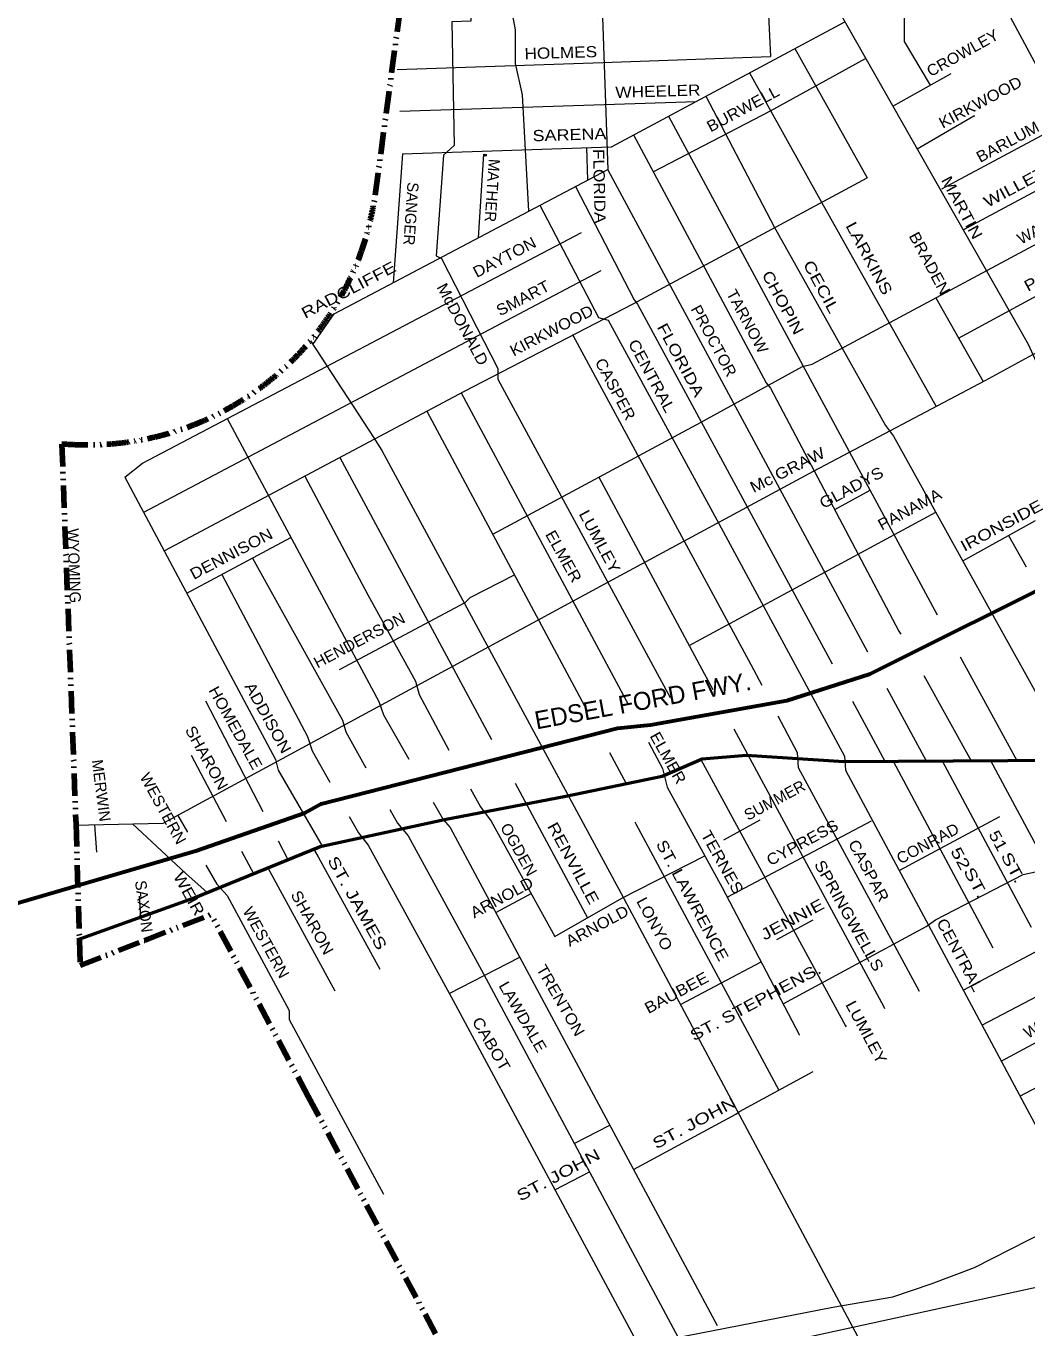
# Model space of a CAD drawing. Extents: x 34705 to 138605, y 34275 to 143551.
# Drawn here: x 69930 to 76640, y 96052 to 104782 of the extents above; entities that cross this region are included whole.
import ezdxf
from ezdxf.enums import TextEntityAlignment as Align

# ---------------------------------------------------------------- set-up
doc = ezdxf.new("R2010")
doc.units = 0
doc.header["$LTSCALE"] = 30
doc.header["$PDMODE"] = 32
doc.header["$PDSIZE"] = 15
doc.linetypes.add('DASH_DOUBLE_DOT', pattern=[9.2, 5, -1.2, 0.3, -1.2, 0.3, -1.2])
for name, color, linetype, lineweight in [('1', 7, 'Continuous', 13), ('11', 7, 'Continuous', 13), ('50', 7, 'Continuous', 13), ('51', 7, 'Continuous', 35), ('59', 7, 'DASH_DOUBLE_DOT', 106)]:
    doc.layers.add(name, color=color, linetype=linetype, lineweight=lineweight)

msp = doc.modelspace()

# ---------------------------------------------------------------- linework, layer by layer
at = {"layer": '1'}
for p, q in [((76526.27, 104843.04), (78087.16, 101937.59)), ((75084.36, 104630.93), (75568.86, 103764.51)), ((75740.21, 104244.3), (76132.5, 104464.28)), ((76068.54, 103690.72), (77561.14, 104489.35)), ((72436.05, 104211.27), (74422.55, 104276.71)), ((74237.63, 104177.74), (76038.21, 100834.1)), ((76211.58, 103415.72), (77731.03, 104228.71)), ((72453.55, 103926.08), (72392.24, 103061.35)), ((73686.71, 103967.2), (73693.13, 103748.83)), ((70718.93, 101522.26), (73786.42, 103144)), ((76028.24, 102960.46), (76347.27, 102398.81)), ((72846.04, 102321.71), (73968.1, 100230.73)), ((72616.76, 102199.36), (73692.66, 100190.11)), ((72033.93, 101889.18), (73050.38, 99999.14)), ((75351.51, 101539.68), (75588.42, 101669.36)), ((74375.32, 100628.93), (76028.35, 101521.97)), ((76209.21, 101195.25), (76696.87, 101466.26)), ((71008.53, 100978.41), (71705.71, 101352.63)), ((76516.22, 101365.86), (76634.94, 101156.53)), ((76192.17, 100552.55), (76572.3, 99857.46)), ((75948.05, 100426.56), (76265.89, 99855.84)), ((75701.53, 100341.91), (75963.93, 99854.24)), ((71132.86, 100258.22), (71517.75, 99516.36)), ((75470.76, 100254.24), (75687.97, 99852.78)), ((71037.16, 99893.32), (71270.82, 99449.17)), ((73842.25, 99910.75), (73953.96, 99702.14)), ((75743.22, 99853.07), (76410.59, 98600.24)), ((76071.35, 99854.81), (76669.03, 98740.45)), ((76396.59, 99856.53), (77379.96, 98019.42)), ((73208.75, 99704.64), (73693.98, 98802.39)), ((70948.23, 99489.37), (71011.87, 99376.52)), ((74607.47, 99325.61), (74851.88, 99459.5)), ((74630.94, 98941.16), (75596.75, 99453.67)), ((75783.36, 99118.94), (76458, 99482.78)), ((70389.73, 99427.07), (70401.82, 99243.23)), ((71620.83, 99317.66), (71685.74, 99192.57)), ((71375.68, 99249.84), (71455.18, 99098.73)), ((71551.42, 99137.9), (71999.86, 98314.02)), ((70689.21, 98948.84), (70698.47, 98808)), ((73080.29, 98837.55), (73316.41, 98965.77)), ((74962.44, 98656.17), (75206.85, 98790.06)), ((72767.76, 98294.68), (73239.85, 98539.76)), ((74317.09, 98221.09), (74857.35, 98507.59)), ((73605.61, 97288.91), (73844.41, 97411.42)), ((73474.71, 96978.86), (73707.38, 97098.76))]:
    msp.add_line(p, q, dxfattribs=at)
for points in [[(70250.71, 99424.31), (70850.19, 99436.19), (73834.03, 101054.55), (75208.58, 101797.66), (76359.25, 102405.35), (76679.04, 102579.83), (78132.62, 103370.83), (78243.09, 103411.55), (82564.58, 105745.28), (82901.81, 106065.17), (82895.99, 106059.36), (83186.71, 106338.54), (83994.9, 106937.6), (84082.11, 106978.32), (85329.53, 107917.67), (85364.44, 107987.53), (85905.64, 108383.37), (87249.9, 109402.07), (88876.39, 110091.88)], [(74812.44, 108325.57), (74850.29, 107494.31), (74780.41, 107492.45), (74920.1, 104577.53)], [(73688.07, 108215.21), (73724.19, 107464.57), (73627.46, 107462.03), (73762.57, 104840.23), (73795.46, 104841.2), (73831.06, 103818.22), (75570.7, 100585.06)], [(73116.37, 108159.09), (73148.37, 107449.42), (73093.02, 107449.07), (73185.36, 104889.02), (73209.26, 104757.42), (73209.26, 104530.12), (73257.06, 104320.72), (73298.78, 103540.43)], [(72879.68, 105537.26), (72911.4, 104815.04), (72785.5, 104811.32), (72799.66, 103982.12), (72727.86, 103916.32), (72680.06, 103240.32), (72715.96, 103222.32), (73092.66, 102486.52), (73092.66, 102414.72), (74248.1, 100280.95)], [(75375.48, 104885.43), (76647.46, 102649.52), (76701.26, 102529.92), (78212.65, 99865.66)], [(75817.86, 104896.09), (75817.86, 104679.02), (75817.86, 104679.02), (75991.64, 104385.29)], [(72453.55, 103926.08), (73854.74, 103972.8), (75418.52, 104809.78)], [(72418.6, 104490.44), (73796.6, 104536.97), (74920.1, 104577.53)], [(74135.23, 103803.98), (74920.22, 104214.18), (75557.91, 104564.75)], [(74779.69, 104467.86), (75261.76, 103602.22), (75261.76, 103602.22), (76030.58, 102231.77)], [(74488.02, 104311.75), (74944.76, 103434.72), (74944.76, 103434.72), (75692.26, 102103.72), (75746.06, 102031.92), (76499.46, 100670.92), (76930.06, 99899.22), (76995.76, 99809.52), (78019.76, 98007.42), (78067.66, 97983.52), (78205.16, 97732.22), (78241.06, 97708.32), (78496.67, 97256.25)], [(75902.99, 103958.17), (76283.67, 104179.28), (76289.48, 104179.28)], [(74002.62, 104051.95), (74890.96, 102390.82), (74920.86, 102354.92), (75781.96, 100724.82), (75793.7, 100703.73)], [(72996.96, 103922.22), (72996.96, 103922.22), (72960.38, 103361.6)], [(73058.51, 101374.39), (74455.07, 102126.17), (74495.77, 102149.43), (75135.35, 102498.41), (75199.3, 102515.85), (77208.14, 103593.31), (77879.86, 103952.05)], [(71852.53, 102647.27), (71995.61, 102851.74), (73829.59, 103820.94)], [(76182, 102689.76), (77341.87, 103319.95), (77975.63, 103657.29), (78120.99, 103692.18), (78335.3, 103817.24), (78487.26, 103539.66)], [(70857.07, 101262.85), (72868.81, 102333.51), (74000.79, 102919.9), (75568.86, 103764.51)], [(73612.81, 103706.38), (74006.06, 102947.22), (74029.96, 102917.22), (75335.01, 100505.15)], [(73374.93, 103580.67), (73766.86, 102827.52), (73832.56, 102809.62), (74574.06, 101445.62), (75417.16, 99887.32), (75423.16, 99791.62), (80033.46, 91181.82), (80063.36, 91104.02), (80087.26, 90918.52), (80105.16, 90810.92), (80827.3, 89465.66)], [(70593.58, 101757.67), (70710.65, 101851.35), (73652.69, 103398.46)], [(71836.41, 102672), (72261.46, 102019.92), (72315.26, 101936.22), (73919.94, 98965.51), (76296.48, 94510.98)], [(73594.74, 102709.56), (74789.36, 100500.52), (74862.26, 100362.33)], [(71278.19, 102149.8), (72295.86, 100252.22), (72325.76, 100162.52), (72495.7, 99865.6)], [(70593.58, 101757.67), (71602.26, 99863.42), (71620.16, 99791.62), (71920.32, 99275.21), (71904.27, 99271.71), (71863.13, 99254.96), (71889.26, 99211.32), (72301.86, 98457.52)], [(71799.47, 101764.4), (72221.96, 100968.62), (72541.06, 100389.82), (72564.96, 100300.12), (72765.47, 99926.58)], [(73769.05, 101756.88), (74460.46, 100470.52), (74534.02, 100333.88)], [(71449.09, 101214.88), (72051.44, 100127.17), (72073.46, 100048.51), (72209.06, 99809.28)], [(71242.02, 101103.74), (71817.46, 100018.92), (71847.36, 99923.22), (71966.16, 99712.96)], [(72030.5, 100468.56), (72873.58, 100916.4), (72908.46, 100951.3), (73204.28, 101102.16)], [(74970.4, 100157.36), (75100.26, 99911.22), (75106.26, 99809.52), (75916.46, 98311.02)], [(74676.04, 100070.08), (75680.26, 98204.82), (75685.36, 98194.34)], [(74102.85, 99979.64), (74197.36, 99803.52), (74227.26, 99677.92), (74597.11, 99005.95), (75112.26, 98019.42), (75113.76, 98016.33)], [(74453.88, 99864.82), (75423.16, 98079.22), (75427.19, 98070.86)], [(72909.59, 99667.83), (72977.56, 99546.32), (73049.26, 99450.62), (73475.49, 98677.08)], [(76592.7, 97607.49), (78741.86, 98740.85), (78696.68, 98823.14), (80201.27, 99632.68)], [(72368.44, 99528.1), (72419.48, 99438.05), (72491.84, 99353.09), (72996.96, 98426.12), (74301.21, 95989.23)], [(72660.3, 99578.03), (72726.36, 99462.62), (72774.26, 99408.72), (74563.56, 96069.22)], [(70644.4, 99432.11), (71001.27, 99099.27), (71143.57, 98971.9)], [(72096.56, 99482.18), (72158.36, 99372.82), (72224.06, 99289.12), (72793.01, 98247.68), (74037.36, 95931.62)], [(74012.38, 99445.68), (74017.96, 99432.62), (74977.01, 97646.93)], [(76212.6, 98317.34), (77463.29, 98980.71), (77498.2, 99050.56), (77498.2, 99050.56), (78324.54, 99510.43)], [(76338.12, 98082.92), (77131.59, 98497.55), (77598.24, 98749.23), (77569.43, 98799.93), (78452.57, 99271.76)], [(73475.49, 98677.08), (73923.7, 98934.14), (74480.13, 99218.49)], [(71136.15, 99156.14), (71208.14, 99028.48), (71278.91, 98952.23), (71693.36, 98180.92), (71693.36, 98121.12), (72327.26, 96948.62)], [(75004.55, 98225.68), (75963.36, 98743.49), (76027.37, 98790.06), (76615.12, 99092.76), (76696.59, 99110.23), (76776.6, 99146.6)], [(76467.36, 97841.56), (77253.79, 98264.7), (77253.79, 98264.7)], [(72840.79, 95705.51), (75339.24, 96190.9), (75740.78, 96260.76), (75996.82, 96348.08), (76287.79, 96458.68), (77021.02, 96831.23), (77480.75, 96842.88), (77899.73, 96936.01), (78301.27, 96941.84), (79337.1, 96982.58), (79686.26, 97023.33), (80218.73, 97133.93), (80864.67, 97238.72), (81138.18, 97279.46), (81475.69, 97374.06), (81801.14, 97427.72), (81747.3, 97528.08), (82063.69, 97698.28)], [(74003.36, 97114.77), (74688.94, 97486.12), (74712.21, 97503.58), (75206.85, 97771.36)]]:
    msp.add_lwpolyline(points, dxfattribs=at)
at = {"layer": '1', "lineweight": 53}
msp.add_lwpolyline([(70273.25, 98655.39), (71057.35, 98936.8), (71901.7, 99280.47), (72734.73, 99461.12), (73549.47, 99618.3), (74194.43, 99751.98), (74462.66, 99868.63), (74760.14, 99892.09), (75412.24, 99851.32), (76511.78, 99857.14), (78835.21, 99868.78), (80080.52, 99857.14), (86770.24, 99915.34), (86956.45, 99956.09), (88909.68, 99973.56), (89759.8, 99996.86), (90394.28, 99932.82), (90847.72, 99926.99), (94474.35, 99938.64), (95736.38, 99991), (96334.87, 100081.57)], dxfattribs=at)
at = {"layer": '1'}
msp.add_point((73008.96, 103916.32), dxfattribs=at)
at = {"layer": '50'}
msp.add_lwpolyline([(72952.8, 95508.64), (78064.89, 96622.26), (81430.09, 97291.04), (86167.76, 98196.23), (89160.46, 98763.08), (89727.54, 98776.38), (90401.7, 98740.87), (90973.35, 98653.39), (91592.71, 98503.02), (92169.12, 98306.86)], dxfattribs=at)
at = {"layer": '51', "lineweight": 60}
msp.add_lwpolyline([(69855.84, 98897.31), (71068.51, 99251.13), (71798.78, 99505.57), (71908.53, 99566.11), (73894.22, 100075), (74115.76, 100095.52), (75030.66, 100259.68), (75589.64, 100438.2), (76964.04, 101123.57), (79290.25, 102354.77), (80472.84, 103069.89), (82167.24, 104949.52), (82488.27, 105229.61), (83616.5, 105873.94), (83928.31, 105972.43), (86533.5, 107068.2), (87067.87, 107328.8), (89988.97, 108477.92)], dxfattribs=at)
at = {"layer": '59'}
for p, q in [((72437.92, 104891.45), (72261.09, 103577.27)), ((70725.05, 98651.04), (71170.81, 98824.21)), ((71822.41, 97605.05), (71172.5, 98823.18)), ((71822.41, 97605.05), (73149.99, 95128.78))]:
    msp.add_line(p, q, dxfattribs=at)
msp.add_lwpolyline([(70195.75, 101978.51), (70170.72, 101977.74), (70265.21, 99431.69), (70288.57, 98655.78), (70292.55, 98482.46), (70726.44, 98651.02)], dxfattribs=at)
for centre, radius, start, end in [((70347.86, 103916.08), 1939.99, 297.99007, 349.94363), ((70341.54, 103928.21), 1955.15, 265.72355, 298.06476)]:
    msp.add_arc(centre, radius, start, end, dxfattribs=at)

# ---------------------------------------------------------------- texts
at = {"layer": '11'}
for s, rotation, width, p in [('CROWLEY', 29.255, 1.05, (76227.07, 104569.13)), ('HOLMES ', 1.687, 1.15, (73532.25, 104566.96)), ('KIRKWOOD', 28.253, 1.1, (76344.95, 104237.92)), ('WHEELER ', 1.687, 1.15, (74183.11, 104308.36)), ('BURWELL', 28.251, 1.1, (74754.02, 104194.42)), ('SARENA ', 1.688, 1.2, (73590.97, 104016.88)), ('BARLUM', 28.253, 1.1, (76528.39, 103972.44)), ('FLORIDA', 271.373, 1.15, (73736.55, 103707.42)), ('WILLETTE', 28.253, 1.25, (76645.66, 103707.22)), ('MARTIN', 298.253, 1.2, (76171.25, 103546.94)), ('LARKINS', 298.254, 1.25, (75549.06, 103207.42)), ('DAYTON', 27.681, 1.1, (73154.87, 103199)), ('BRADEN', 298.252, 1.1, (75954.39, 103173.15)), ('PITTSBURG', 28.254, 1.2, (76949.83, 103162.21)), ('RADCLIFFE', 27.683, 1.25, (72109.86, 102979.95)), ('CECIL', 298.255, 1.3, (75227.57, 103016.79)), ('CHOPIN', 298.251, 1.2, (74971.08, 102910.05)), ('McDONALD', 298.215, 1.1, (72824.09, 102764.98)), ('SMART', 27.675, 1.1, (73278.18, 102924.73)), ('TARNOW', 298.306, 1.05, (74733.04, 102784.43)), ('KIRKWOOD', 27.68, 1.1, (73470.54, 102706.88)), ('PROCTOR', 298.173, 1.05, (74507.58, 102653.38)), ('FLORIDA', 298.351, 1.25, (74285.75, 102525.09)), ('CENTRAL', 298.285, 1.15, (74091.32, 102418.6)), ('CASPER', 298.06, 1.1, (73847.69, 102329.72)), ('Mc GRAW', 26.74, 1.15, (75050.88, 101771.83)), ('GLADYS', 28.327, 1.15, (75480.31, 101654.07)), ('PANAMA', 28.327, 1.1, (75871.36, 101508.56)), ('LUMLEY', 298.215, 1.15, (73742.76, 101308.5)), ('IRONSIDE', 28.329, 1.25, (76486.63, 101399.38)), ('DENNISON', 27.855, 1.15, (71323.44, 101210.02)), ('ELMER', 299.212, 1.1, (73501.13, 101208.28)), ('HENDERSON', 27.854, 1.05, (72181.78, 100630.34)), ('HOMEDALE', 299.101, 1.1, (71301.99, 100058.08)), ('ADDISON', 299.101, 1.15, (71519.76, 100125.44)), ('SHARON', 299.101, 1.1, (71108.32, 99857.14)), ('ELMER', 299.212, 1.1, (74201.74, 99856.38)), ('WESTERN', 298.78, 1.05, (70816.08, 99517.85)), ('OGDEN', 299.098, 1.05, (73200.16, 99242.28)), ('RENVILLE', 298.335, 1.25, (73565.81, 99150.97)), ('CYPRESS', 28.32, 1.1, (75151.99, 99273.67)), ('TERNES', 299.212, 1.15, (74564.63, 99157.35)), ('CONRAD', 28.212, 1.05, (75992.35, 99268.12)), ('51', 298.213, 1.25, (76413.85, 99302.16)), ('ST. LAWRENCE', 298.213, 1.2, (74364.47, 98901.21)), ('CASPAR', 298.213, 1.1, (75546.09, 99101.05)), ('52', 298.224, 1.4, (76161.62, 99182.45)), ('ST. JAMES', 299.101, 1.35, (72117.99, 98883.96)), ('SPRINGWELLS', 299.213, 1.15, (75414.31, 98799.01)), ('ST.', 298.217, 1.4, (76513.48, 99121.98)), ('WEIR', 298.78, 1.2, (70990.03, 98945.23)), ('ST.', 298.217, 1.4, (76263.63, 99020.19)), ('ARNOLD', 28.32, 1.1, (73137.12, 98906.01)), ('SHARON', 299.102, 1.1, (71816.13, 98752.53)), ('LONYO', 298.319, 1.1, (74110.65, 98744.39)), ('JENNIE', 28.32, 1.3, (75084.35, 98759)), ('WESTERN', 298.78, 1.05, (71506.14, 98619.17)), ('ARNOLD', 28.32, 1.1, (73776.7, 98715.44)), ('CENTRAL', 298.212, 1.15, (76157.91, 98536.12)), ('TRENTON', 300.101, 1.1, (73481.28, 98230.29)), ('ST. STEPHENS.', 28.213, 1.3, (74837.68, 98204.93)), ('BAUBEE', 28.32, 1.15, (74308.25, 98267.78)), ('LAWDALE', 300.101, 1.1, (73227.93, 98120.29)), ('LUMLEY', 298.215, 1.15, (75529.93, 98017.81)), ('WALDO', 28.537, 1.05, (76813.83, 98082.46)), ('CABOT', 300.099, 1.15, (73016.29, 97937.91)), ('ST. JOHN', 28.32, 1.35, (74426.86, 97395.57)), ('ST. JOHN', 28.32, 1.35, (73515.63, 97045.14))]:
    msp.add_text(s, height=75, rotation=rotation, dxfattribs=dict(at, width=width)).set_placement(p, align=Align.CENTER)
for s, height, rotation, p in [('MATHER', 75, 266.175, (73018.48, 103681.79)), ('SANGER', 75, 266.175, (72473.7, 103525.87)), ('WAGNER', 75, 28.699, (76799.1, 103423.66)), ('WYOMING', 75, 271.887, (70215.37, 101161.81)), ('EDSEL FORD FWY.', 120, 10.464, (74075.42, 100199.13)), ('MERWIN', 75, 277.436, (70397.17, 99651.24)), ('SUMMER', 75, 28.32, (74966.16, 99557.92)), ('SAXON', 75, 277.436, (70682.99, 98874.62))]:
    msp.add_text(s, height=height, rotation=rotation, dxfattribs=at).set_placement(p, align=Align.CENTER)

doc.saveas('drawing.dxf')
